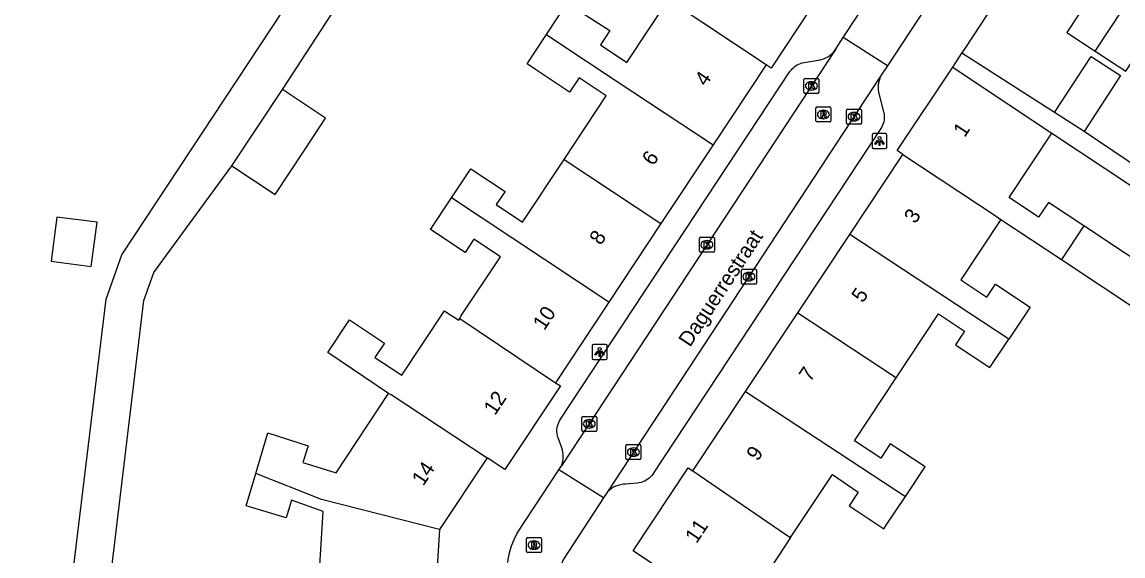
# Model space of a CAD drawing. Extents: x 159280 to 160375, y 384531 to 385872.
# Drawn here: x 160014.7 to 160088.1, y 384764.4 to 384800 of the extents above; entities that cross this region are included whole.
import ezdxf

# ---------------------------------------------------------------- set-up
doc = ezdxf.new("R2010")
doc.units = 0
for name, color, linetype in [('IMGEO_Kolk', 7, 'Continuous'), ('IMGEO_Lichtpunt', 7, 'Continuous'), ('IMGEO_Muur', 7, 'Continuous'), ('IMGEO_Openbare_ruimte_label', 7, 'Continuous'), ('IMGEO_Pand', 7, 'Continuous'), ('IMGEO_Pand_nummerreeks', 7, 'Continuous'), ('IMGEO_Rijbaan_lokaal_open', 7, 'Continuous'), ('IMGEO_Rioolput', 7, 'Continuous'), ('IMGEO_Voetpad_open', 7, 'Continuous')]:
    doc.layers.add(name, color=color, linetype=linetype)

msp = doc.modelspace()

# ---------------------------------------------------------------- linework, layer by layer
at = {"layer": 'IMGEO_Kolk'}
for p, q in [((160066.849, 384795.357), (160066.849, 384796.209)), ((160066.924, 384796.283), (160067.776, 384796.283)), ((160067.85, 384796.209), (160067.85, 384795.357)), ((160067.36, 384795.503), (160067.335, 384795.503)), ((160067.337, 384796.063), (160067.362, 384796.063)), ((160067.776, 384795.283), (160066.924, 384795.283)), ((160069.687, 384793.303), (160069.687, 384794.155)), ((160069.762, 384794.229), (160070.614, 384794.229)), ((160070.175, 384794.009), (160070.2, 384794.009)), ((160070.688, 384794.155), (160070.688, 384793.303)), ((160070.198, 384793.449), (160070.173, 384793.449)), ((160070.614, 384793.229), (160069.762, 384793.229)), ((160059.875, 384784.76), (160059.875, 384785.612)), ((160059.95, 384785.686), (160060.802, 384785.686)), ((160060.363, 384785.466), (160060.388, 384785.466)), ((160060.876, 384785.612), (160060.876, 384784.76)), ((160060.802, 384784.686), (160059.95, 384784.686)), ((160060.386, 384784.906), (160060.361, 384784.906)), ((160062.675, 384782.63), (160062.675, 384783.482)), ((160062.75, 384783.556), (160063.602, 384783.556)), ((160063.163, 384783.336), (160063.188, 384783.336)), ((160063.676, 384783.482), (160063.676, 384782.63)), ((160063.602, 384782.556), (160062.75, 384782.556)), ((160063.186, 384782.776), (160063.161, 384782.776)), ((160052.031, 384772.81), (160052.031, 384773.662)), ((160052.106, 384773.736), (160052.958, 384773.736)), ((160052.519, 384773.516), (160052.544, 384773.516)), ((160053.032, 384773.662), (160053.032, 384772.81)), ((160052.958, 384772.736), (160052.106, 384772.736)), ((160052.542, 384772.956), (160052.517, 384772.956)), ((160054.98, 384770.927), (160054.98, 384771.779)), ((160055.055, 384771.853), (160055.907, 384771.853)), ((160055.468, 384771.633), (160055.493, 384771.633)), ((160055.981, 384771.779), (160055.981, 384770.927)), ((160055.907, 384770.853), (160055.055, 384770.853)), ((160055.491, 384771.073), (160055.466, 384771.073))]:
    msp.add_line(p, q, dxfattribs=at)
for points in [[(160066.849, 384795.357), (160066.849, 384796.209)], [(160066.924, 384796.283), (160067.776, 384796.283)], [(160067.85, 384796.209), (160067.85, 384795.357)], [(160067.17, 384795.983), (160067.293, 384795.983), (160067.293, 384795.832), (160067.423, 384795.983), (160067.587, 384795.983), (160067.441, 384795.832), (160067.594, 384795.583), (160067.442, 384795.583), (160067.357, 384795.747), (160067.293, 384795.68), (160067.293, 384795.583), (160067.17, 384795.583), (160067.17, 384795.983)], [(160067.776, 384795.283), (160066.924, 384795.283)], [(160069.687, 384793.303), (160069.687, 384794.155)], [(160069.762, 384794.229), (160070.614, 384794.229)], [(160070.688, 384794.155), (160070.688, 384793.303)], [(160070.008, 384793.929), (160070.131, 384793.929), (160070.131, 384793.778), (160070.261, 384793.929), (160070.425, 384793.929), (160070.279, 384793.778), (160070.432, 384793.529), (160070.28, 384793.529), (160070.195, 384793.693), (160070.131, 384793.626), (160070.131, 384793.529), (160070.008, 384793.529), (160070.008, 384793.929)], [(160070.614, 384793.229), (160069.762, 384793.229)], [(160059.875, 384784.76), (160059.875, 384785.612)], [(160059.95, 384785.686), (160060.802, 384785.686)], [(160060.196, 384785.386), (160060.319, 384785.386), (160060.319, 384785.235), (160060.449, 384785.386), (160060.613, 384785.386), (160060.467, 384785.235), (160060.62, 384784.986), (160060.468, 384784.986), (160060.383, 384785.15), (160060.319, 384785.083), (160060.319, 384784.986), (160060.196, 384784.986), (160060.196, 384785.386)], [(160060.876, 384785.612), (160060.876, 384784.76)], [(160060.802, 384784.686), (160059.95, 384784.686)], [(160062.675, 384782.63), (160062.675, 384783.482)], [(160062.75, 384783.556), (160063.602, 384783.556)], [(160062.996, 384783.256), (160063.119, 384783.256), (160063.119, 384783.105), (160063.249, 384783.256), (160063.413, 384783.256), (160063.267, 384783.105), (160063.42, 384782.856), (160063.268, 384782.856), (160063.183, 384783.02), (160063.119, 384782.953), (160063.119, 384782.856), (160062.996, 384782.856), (160062.996, 384783.256)], [(160063.676, 384783.482), (160063.676, 384782.63)], [(160063.602, 384782.556), (160062.75, 384782.556)], [(160052.031, 384772.81), (160052.031, 384773.662)], [(160052.106, 384773.736), (160052.958, 384773.736)], [(160053.032, 384773.662), (160053.032, 384772.81)], [(160052.958, 384772.736), (160052.106, 384772.736)], [(160052.352, 384773.436), (160052.475, 384773.436), (160052.475, 384773.285), (160052.605, 384773.436), (160052.769, 384773.436), (160052.623, 384773.285), (160052.776, 384773.036), (160052.624, 384773.036), (160052.539, 384773.2), (160052.475, 384773.133), (160052.475, 384773.036), (160052.352, 384773.036), (160052.352, 384773.436)], [(160054.98, 384770.927), (160054.98, 384771.779)], [(160055.055, 384771.853), (160055.907, 384771.853)], [(160055.301, 384771.553), (160055.424, 384771.553), (160055.424, 384771.402), (160055.554, 384771.553), (160055.718, 384771.553), (160055.572, 384771.402), (160055.725, 384771.153), (160055.573, 384771.153), (160055.488, 384771.317), (160055.424, 384771.25), (160055.424, 384771.153), (160055.301, 384771.153), (160055.301, 384771.553)], [(160055.981, 384771.779), (160055.981, 384770.927)], [(160055.907, 384770.853), (160055.055, 384770.853)]]:
    msp.add_lwpolyline(points, dxfattribs=at)
for centre, start, end in [((160066.926, 384796.207), 91.55205, 178.44795), ((160066.926, 384796.207), 91.55205, 178.44795), ((160067.774, 384796.207), 1.55205, 88.44795), ((160067.774, 384796.207), 1.55205, 88.44795), ((160066.926, 384795.359), 181.55205, 268.44795), ((160066.926, 384795.359), 181.55205, 268.44795), ((160067.774, 384795.359), 271.55205, 358.44795), ((160067.774, 384795.359), 271.55205, 358.44795), ((160069.764, 384794.153), 91.55205, 178.44795), ((160069.764, 384794.153), 91.55205, 178.44795), ((160070.612, 384794.153), 1.55205, 88.44795), ((160070.612, 384794.153), 1.55205, 88.44795), ((160069.764, 384793.305), 181.55205, 268.44795), ((160069.764, 384793.305), 181.55205, 268.44795), ((160070.612, 384793.305), 271.55205, 358.44795), ((160070.612, 384793.305), 271.55205, 358.44795), ((160059.952, 384785.61), 91.55205, 178.44795), ((160059.952, 384785.61), 91.55205, 178.44795), ((160060.8, 384785.61), 1.55205, 88.44795), ((160060.8, 384785.61), 1.55205, 88.44795), ((160059.952, 384784.762), 181.55205, 268.44795), ((160059.952, 384784.762), 181.55205, 268.44795), ((160060.8, 384784.762), 271.55205, 358.44795), ((160060.8, 384784.762), 271.55205, 358.44795), ((160062.752, 384783.48), 91.55205, 178.44795), ((160062.752, 384783.48), 91.55205, 178.44795), ((160063.6, 384783.48), 1.55205, 88.44795), ((160063.6, 384783.48), 1.55205, 88.44795), ((160062.752, 384782.632), 181.55205, 268.44795), ((160062.752, 384782.632), 181.55205, 268.44795), ((160063.6, 384782.632), 271.55205, 358.44795), ((160063.6, 384782.632), 271.55205, 358.44795), ((160052.108, 384773.66), 91.55205, 178.44795), ((160052.108, 384773.66), 91.55205, 178.44795), ((160052.956, 384773.66), 1.55205, 88.44795), ((160052.956, 384773.66), 1.55205, 88.44795), ((160052.108, 384772.812), 181.55205, 268.44795), ((160052.108, 384772.812), 181.55205, 268.44795), ((160052.956, 384772.812), 271.55205, 358.44795), ((160052.956, 384772.812), 271.55205, 358.44795), ((160055.057, 384771.777), 91.55205, 178.44795), ((160055.057, 384771.777), 91.55205, 178.44795), ((160055.905, 384771.777), 1.55205, 88.44795), ((160055.905, 384771.777), 1.55205, 88.44795), ((160055.057, 384770.929), 181.55205, 268.44795), ((160055.057, 384770.929), 181.55205, 268.44795), ((160055.905, 384770.929), 271.55205, 358.44795), ((160055.905, 384770.929), 271.55205, 358.44795)]:
    msp.add_arc(centre, 0.0765, start, end, dxfattribs=at)
for centre, major_axis, ratio, start_param, end_param in [((160067.336, 384795.783), (-0.387, 0.002), 0.722429, 4.712389, 7.853982), ((160067.361, 384795.783), (-0.39, 0.002), 0.717154, 1.570796, 4.712389), ((160070.174, 384793.729), (-0.387, 0.002), 0.722429, 4.712389, 7.853982), ((160070.199, 384793.729), (-0.39, 0.002), 0.717154, 1.570796, 4.712389), ((160060.362, 384785.186), (-0.387, 0.002), 0.722429, 4.712389, 7.853982), ((160060.387, 384785.186), (-0.39, 0.002), 0.717154, 1.570796, 4.712389), ((160063.162, 384783.056), (-0.387, 0.002), 0.722429, 4.712389, 7.853982), ((160063.187, 384783.056), (-0.39, 0.002), 0.717154, 1.570796, 4.712389), ((160052.518, 384773.236), (-0.387, 0.002), 0.722429, 4.712389, 7.853982), ((160052.543, 384773.236), (-0.39, 0.002), 0.717154, 1.570796, 4.712389), ((160055.467, 384771.353), (-0.387, 0.002), 0.722429, 4.712389, 7.853982), ((160055.492, 384771.353), (-0.39, 0.002), 0.717154, 1.570796, 4.712389)]:
    msp.add_ellipse(centre, major_axis=major_axis, ratio=ratio, start_param=start_param, end_param=end_param, dxfattribs=at)
at = {"layer": 'IMGEO_Lichtpunt'}
for p, q in [((160072.292, 384792.601), (160071.484, 384792.601)), ((160072.292, 384792.601), (160071.484, 384792.601)), ((160071.39, 384792.506), (160071.39, 384791.699)), ((160071.39, 384792.506), (160071.39, 384791.699)), ((160072.386, 384791.699), (160072.386, 384792.506)), ((160072.386, 384791.699), (160072.386, 384792.506)), ((160071.484, 384791.605), (160072.292, 384791.605)), ((160071.484, 384791.605), (160072.292, 384791.605)), ((160052.726, 384778.436), (160052.726, 384777.629)), ((160052.726, 384778.436), (160052.726, 384777.629)), ((160053.628, 384778.531), (160052.82, 384778.531)), ((160053.628, 384778.531), (160052.82, 384778.531)), ((160053.722, 384777.629), (160053.722, 384778.436)), ((160053.722, 384777.629), (160053.722, 384778.436)), ((160052.82, 384777.535), (160053.628, 384777.535)), ((160052.82, 384777.535), (160053.628, 384777.535))]:
    msp.add_line(p, q, dxfattribs=at)
for points in [[(160071.764, 384792.17), (160071.803, 384792.142), (160071.615, 384791.88), (160071.577, 384791.907), (160071.764, 384792.17)], [(160071.866, 384792.122), (160071.913, 384792.122), (160071.913, 384791.8), (160071.866, 384791.8), (160071.866, 384792.122)], [(160071.976, 384792.142), (160072.014, 384792.169), (160072.201, 384791.907), (160072.162, 384791.879), (160071.976, 384792.142)], [(160053.1, 384778.1), (160053.139, 384778.072), (160052.951, 384777.81), (160052.913, 384777.837), (160053.1, 384778.1)], [(160053.202, 384778.052), (160053.249, 384778.052), (160053.249, 384777.73), (160053.202, 384777.73), (160053.202, 384778.052)], [(160053.312, 384778.072), (160053.35, 384778.099), (160053.537, 384777.837), (160053.498, 384777.809), (160053.312, 384778.072)]]:
    msp.add_lwpolyline(points, dxfattribs=at)
for centre in [(160071.889, 384792.304), (160053.225, 384778.234)]:
    msp.add_circle(centre, 0.0994, dxfattribs=at)
for centre, start, end in [((160071.484, 384792.506), 90, 180), ((160071.484, 384792.506), 90, 180), ((160072.292, 384792.506), 0, 90), ((160072.292, 384792.506), 0, 90), ((160071.484, 384791.699), 180, 270), ((160071.484, 384791.699), 180, 270), ((160072.292, 384791.699), 270, 0), ((160072.292, 384791.699), 270, 360), ((160052.82, 384778.436), 90, 180), ((160052.82, 384778.436), 90, 180), ((160053.628, 384778.436), 0, 90), ((160053.628, 384778.436), 0, 90), ((160052.82, 384777.629), 180, 270), ((160052.82, 384777.629), 180, 270), ((160053.628, 384777.629), 270, 0), ((160053.628, 384777.629), 270, 360)]:
    msp.add_arc(centre, 0.0946, start, end, dxfattribs=at)
at = {"layer": 'IMGEO_Muur'}
msp.add_lwpolyline([(160077.589, 384798.281), (160083.176, 384806.805)], dxfattribs=at)
at = {"layer": 'IMGEO_Pand'}
for points in [[(160086.264, 384798.104), (160089.046, 384802.317), (160089.269, 384802.779), (160093.591, 384809.214)], [(160083.176, 384806.805), (160088.045, 384803.587), (160086.36, 384801.035), (160085.763, 384801.43), (160084.385, 384799.345), (160086.264, 384798.104)], [(160068.318, 384802.508), (160064.654, 384796.972), (160064.323, 384797.188)], [(160049.677, 384799.203), (160051.069, 384801.308), (160051.632, 384800.935), (160053.903, 384799.471), (160053.274, 384798.521), (160055.045, 384797.349), (160057.799, 384801.51)], [(160064.323, 384797.188), (160057.924, 384801.427), (160057.799, 384801.51)], [(160050.854, 384790.881), (160053.665, 384795.127), (160051.855, 384796.325), (160051.224, 384795.371), (160048.947, 384796.879), (160048.385, 384797.251), (160049.677, 384799.203)], [(160049.677, 384799.203), (160050.239, 384798.831), (160054.386, 384796.085), (160060.787, 384791.846)], [(160086.264, 384798.104), (160088.307, 384796.755), (160089.766, 384798.964), (160093.345, 384796.597)], [(160083.565, 384793.997), (160085.992, 384797.737), (160087.952, 384796.477), (160085.525, 384792.738)], [(160064.323, 384797.188), (160060.787, 384791.846)], [(160073.448, 384791.215), (160073.074, 384791.463), (160076.766, 384797.026)], [(160076.766, 384797.026), (160080.932, 384794.261), (160083.386, 384792.633)], [(160028.705, 384790.452), (160032.071, 384795.537)], [(160028.705, 384790.452), (160031.588, 384788.543), (160033.585, 384791.559), (160034.954, 384793.628), (160032.071, 384795.537)], [(160085.525, 384792.738), (160083.565, 384793.997)], [(160085.504, 384786.446), (160083.148, 384788.009), (160082.5, 384787.032), (160080.535, 384788.336), (160083.386, 384792.633)], [(160060.787, 384791.846), (160057.315, 384786.601)], [(160069.904, 384785.875), (160073.448, 384791.215)], [(160073.448, 384791.215), (160079.663, 384787.091), (160079.984, 384786.878)], [(160043.346, 384788.31), (160044.633, 384790.255), (160046.914, 384788.745), (160046.329, 384787.861), (160048.086, 384786.698), (160050.854, 384790.881)], [(160050.854, 384790.881), (160057.315, 384786.601)], [(160043.907, 384780.264), (160043.979, 384780.412), (160046.612, 384784.389), (160044.845, 384785.559), (160044.26, 384784.676), (160041.952, 384786.204), (160043.346, 384788.31)], [(160053.843, 384781.357), (160047.44, 384785.598), (160043.346, 384788.31)], [(160019.707, 384786.688), (160017.019, 384787.034), (160016.64, 384784.084), (160019.328, 384783.739), (160019.707, 384786.688)], [(160079.984, 384786.878), (160077.302, 384782.835), (160079.046, 384781.678), (160079.622, 384782.546), (160081.924, 384781.019), (160080.51, 384778.888)], [(160079.984, 384786.878), (160084.016, 384784.204)], [(160057.315, 384786.601), (160053.843, 384781.357)], [(160085.504, 384786.446), (160084.016, 384784.204)], [(160084.016, 384784.204), (160092.222, 384778.762), (160093.709, 384781.003), (160085.504, 384786.446)], [(160066.43, 384780.64), (160069.904, 384785.875)], [(160080.51, 384778.888), (160076.145, 384781.764), (160069.904, 384785.875)], [(160053.843, 384781.357), (160050.284, 384775.98)], [(160039.147, 384775.256), (160035.097, 384777.994), (160036.537, 384780.169), (160038.869, 384778.625), (160038.237, 384777.67), (160040.033, 384776.481), (160042.876, 384780.777), (160042.976, 384780.711), (160043.829, 384780.146), (160043.907, 384780.264)], [(160043.907, 384780.264), (160050.284, 384775.98)], [(160062.956, 384775.405), (160066.43, 384780.64)], [(160066.43, 384780.64), (160072.683, 384776.521), (160073.002, 384776.311)], [(160073.002, 384776.311), (160075.831, 384780.575), (160077.561, 384779.427), (160076.953, 384778.511), (160079.249, 384776.987), (160080.51, 384778.888)], [(160050.284, 384775.98), (160050.604, 384775.765), (160046.91, 384770.185), (160045.715, 384770.974)], [(160073.612, 384768.385), (160074.927, 384770.366), (160072.606, 384771.907), (160071.971, 384770.949), (160070.217, 384772.113), (160073.002, 384776.311)], [(160030.296, 384769.918), (160031.105, 384772.635), (160033.796, 384771.778), (160033.441, 384770.667), (160035.653, 384769.978), (160039.147, 384775.256)], [(160039.147, 384775.256), (160039.325, 384775.199), (160045.715, 384770.974)], [(160059.437, 384770.102), (160062.956, 384775.405)], [(160062.956, 384775.405), (160069.22, 384771.278), (160073.612, 384768.385)], [(160045.715, 384770.974), (160042.553, 384766.197)], [(160034.384, 384760.923), (160034.78, 384767.393), (160032.683, 384768.135), (160032.319, 384766.974), (160029.657, 384767.772), (160030.296, 384769.918)], [(160042.553, 384766.197), (160034.686, 384768.195), (160030.296, 384769.918)], [(160056.43, 384762.314), (160056.88, 384763.817), (160055.458, 384764.761), (160059.135, 384770.303), (160059.437, 384770.102)], [(160059.437, 384770.102), (160065.642, 384765.859), (160065.958, 384765.643)], [(160065.958, 384765.643), (160068.747, 384769.847), (160070.463, 384768.673), (160069.866, 384767.773), (160070.377, 384767.434), (160072.185, 384766.234), (160072.297, 384766.403), (160073.612, 384768.385)], [(160042.553, 384766.197), (160042.2, 384760.442)], [(160065.958, 384765.643), (160063.874, 384762.502), (160063.57, 384761.554), (160065.601, 384760.943), (160065.966, 384762.073), (160068.678, 384761.186), (160067.849, 384758.715)]]:
    msp.add_lwpolyline(points, dxfattribs=at)
at = {"layer": 'IMGEO_Rijbaan_lokaal_open'}
for points in [[(160069.473, 384799.019), (160071.966, 384802.842)], [(160074.896, 384800.887), (160072.413, 384797.127)], [(160068.948, 384798.207), (160069.473, 384799.019)], [(160072.413, 384797.127), (160069.473, 384799.019)], [(160068.948, 384798.207), (160050.684, 384770.427)], [(160072.413, 384797.127), (160071.961, 384796.436)], [(160071.961, 384796.436), (160053.743, 384768.696)], [(160047.104, 384763.984), (160047.129, 384764.178), (160047.22, 384764.64), (160047.352, 384765.092), (160047.523, 384765.53), (160047.733, 384765.952), (160050.513, 384770.167)], [(160050.513, 384770.167), (160050.684, 384770.427)], [(160053.48, 384768.295), (160050.513, 384770.167)], [(160053.743, 384768.696), (160053.48, 384768.295)], [(160053.48, 384768.295), (160050.819, 384764.211), (160050.493, 384763.486)]]:
    msp.add_lwpolyline(points, dxfattribs=at)
at = {"layer": 'IMGEO_Rioolput'}
for p, q in [((160067.646, 384793.449), (160067.646, 384794.301)), ((160067.721, 384794.375), (160068.573, 384794.375)), ((160068.134, 384794.155), (160068.159, 384794.155)), ((160068.647, 384794.301), (160068.647, 384793.449)), ((160068.573, 384793.375), (160067.721, 384793.375)), ((160068.157, 384793.595), (160068.132, 384793.595)), ((160048.349, 384764.72), (160048.349, 384765.572)), ((160048.424, 384765.646), (160049.276, 384765.646)), ((160048.837, 384765.426), (160048.862, 384765.426)), ((160049.35, 384765.572), (160049.35, 384764.72)), ((160049.276, 384764.646), (160048.424, 384764.646)), ((160048.86, 384764.866), (160048.835, 384764.866))]:
    msp.add_line(p, q, dxfattribs=at)
for points in [[(160067.646, 384793.449), (160067.646, 384794.301)], [(160067.721, 384794.375), (160068.573, 384794.375)], [(160068.235, 384794.073), (160067.983, 384794.075), (160067.983, 384793.675)], [(160068.161, 384793.994), (160068.107, 384793.994), (160068.107, 384793.913)], [(160068.647, 384794.301), (160068.647, 384793.449)], [(160068.573, 384793.375), (160067.721, 384793.375)], [(160067.983, 384793.675), (160068.107, 384793.675), (160068.107, 384793.837), (160068.118, 384793.837)], [(160068.107, 384793.913), (160068.159, 384793.913)], [(160068.165, 384793.808), (160068.236, 384793.675), (160068.376, 384793.675), (160068.311, 384793.801)], [(160048.349, 384764.72), (160048.349, 384765.572)], [(160048.424, 384765.646), (160049.276, 384765.646)], [(160049.35, 384765.572), (160049.35, 384764.72)], [(160049.276, 384764.646), (160048.424, 384764.646)], [(160048.938, 384765.344), (160048.686, 384765.346), (160048.686, 384764.946)], [(160048.686, 384764.946), (160048.81, 384764.946), (160048.81, 384765.108), (160048.821, 384765.108)], [(160048.864, 384765.265), (160048.81, 384765.265), (160048.81, 384765.184)], [(160048.81, 384765.184), (160048.862, 384765.184)], [(160048.868, 384765.079), (160048.939, 384764.946), (160049.079, 384764.946), (160049.014, 384765.072)]]:
    msp.add_lwpolyline(points, dxfattribs=at)
for centre, radius, start, end in [((160067.723, 384794.299), 0.0765, 91.55205, 178.44795), ((160067.723, 384794.299), 0.0765, 91.55205, 178.44795), ((160068.167, 384793.898), 0.0964, 77.00612, 93.18647), ((160068.234, 384793.963), 0.109, 350.36119, 89.41601), ((160068.571, 384794.299), 0.0765, 1.55205, 88.44795), ((160068.571, 384794.299), 0.0765, 1.55205, 88.44795), ((160067.723, 384793.451), 0.0765, 181.55205, 268.44795), ((160067.723, 384793.451), 0.0765, 181.55205, 268.44795), ((160068.117, 384793.784), 0.0533, 26.02933, 88.69889), ((160068.143, 384794.102), 0.19, 274.7715, 282.96867), ((160068.181, 384793.955), 0.0378, 276.66336, 79.67722), ((160068.232, 384793.963), 0.112, 277.58423, 350.98172), ((160068.216, 384793.748), 0.108, 29.51342, 73.79051), ((160068.571, 384793.451), 0.0765, 271.55205, 358.44795), ((160068.571, 384793.451), 0.0765, 271.55205, 358.44795), ((160048.426, 384765.57), 0.0765, 91.55205, 178.44795), ((160048.426, 384765.57), 0.0765, 91.55205, 178.44795), ((160049.274, 384765.57), 0.0765, 1.55205, 88.44795), ((160049.274, 384765.57), 0.0765, 1.55205, 88.44795), ((160048.426, 384764.722), 0.0765, 181.55205, 268.44795), ((160048.426, 384764.722), 0.0765, 181.55205, 268.44795), ((160048.82, 384765.055), 0.0533, 26.02933, 88.69889), ((160048.846, 384765.373), 0.19, 274.7715, 282.96867), ((160048.87, 384765.169), 0.0964, 77.00612, 93.18647), ((160048.884, 384765.226), 0.0378, 276.66336, 79.67722), ((160048.937, 384765.234), 0.109, 350.36119, 89.41601), ((160048.935, 384765.234), 0.112, 277.58423, 350.98172), ((160048.919, 384765.019), 0.108, 29.51342, 73.79051), ((160049.274, 384764.722), 0.0765, 271.55205, 358.44795), ((160049.274, 384764.722), 0.0765, 271.55205, 358.44795)]:
    msp.add_arc(centre, radius, start, end, dxfattribs=at)
for centre, major_axis, ratio, start_param, end_param in [((160068.133, 384793.875), (-0.387, 0.002), 0.722429, 4.712389, 7.853982), ((160068.158, 384793.875), (-0.39, 0.002), 0.717154, 1.570796, 4.712389), ((160048.836, 384765.146), (-0.387, 0.002), 0.722429, 4.712389, 7.853982), ((160048.861, 384765.146), (-0.39, 0.002), 0.717154, 1.570796, 4.712389)]:
    msp.add_ellipse(centre, major_axis=major_axis, ratio=ratio, start_param=start_param, end_param=end_param, dxfattribs=at)
at = {"layer": 'IMGEO_Voetpad_open'}
for points in [[(159986.258, 384735.984), (160003.921, 384733.4), (160014.299, 384731.886), (160015.76, 384743.962), (160020.308, 384781.549), (160021.355, 384784.522), (160035.962, 384806.663), (160044.571, 384819.713), (160029.19, 384829.86)], [(160032.071, 384795.537), (160046.054, 384817.032), (160061.594, 384806.958)], [(160077.384, 384797.968), (160077.589, 384798.281), (160083.176, 384806.805)], [(160050.684, 384770.427), (160050.733, 384770.573), (160050.769, 384770.722), (160050.791, 384770.875), (160050.8, 384771.028), (160050.795, 384771.182), (160050.776, 384771.335), (160050.744, 384771.485), (160050.7, 384771.627), (160050.46, 384772.306), (160050.447, 384772.345), (160050.414, 384772.465), (160050.392, 384772.589), (160050.381, 384772.713), (160050.381, 384772.838), (160050.393, 384772.963), (160050.415, 384773.086), (160050.448, 384773.207), (160050.493, 384773.324), (160050.547, 384773.437), (160050.611, 384773.544), (160065.918, 384796.735), (160065.935, 384796.76), (160066.01, 384796.859), (160066.094, 384796.952), (160066.187, 384797.037), (160066.286, 384797.113), (160066.392, 384797.18), (160066.503, 384797.237), (160066.619, 384797.284), (160066.739, 384797.32), (160066.861, 384797.346), (160067.939, 384797.522), (160068.082, 384797.56), (160068.22, 384797.611), (160068.354, 384797.675), (160068.481, 384797.75), (160068.601, 384797.836), (160068.713, 384797.932), (160068.816, 384798.038), (160068.909, 384798.153), (160068.948, 384798.207)], [(160076.766, 384797.026), (160077.384, 384797.968)], [(160083.565, 384793.997), (160077.384, 384797.968)], [(160071.961, 384796.436), (160071.901, 384796.292), (160071.854, 384796.144), (160071.82, 384795.992), (160071.8, 384795.837), (160071.794, 384795.681), (160071.802, 384795.526), (160071.823, 384795.371), (160071.859, 384795.219), (160071.895, 384795.106), (160072.159, 384794.044), (160072.165, 384794.017), (160072.188, 384793.894), (160072.199, 384793.769), (160072.199, 384793.643), (160072.187, 384793.518), (160072.165, 384793.395), (160072.132, 384793.274), (160072.088, 384793.156), (160072.033, 384793.043), (160071.969, 384792.935), (160056.794, 384769.913), (160056.784, 384769.898), (160056.71, 384769.798), (160056.627, 384769.705), (160056.535, 384769.619), (160056.437, 384769.542), (160056.332, 384769.474), (160056.222, 384769.416), (160056.107, 384769.368), (160055.988, 384769.331), (160055.866, 384769.304), (160055.742, 384769.288), (160054.956, 384769.222), (160054.79, 384769.207), (160054.626, 384769.177), (160054.465, 384769.132), (160054.309, 384769.074), (160054.159, 384769.001), (160054.016, 384768.916), (160053.881, 384768.818), (160053.755, 384768.708), (160053.743, 384768.696)], [(160083.386, 384792.633), (160102.732, 384779.798), (160082.082, 384748.674), (160080.608, 384746.402)], [(160092.301, 384788.172), (160085.525, 384792.738)], [(160033.408, 384728.567), (160018.853, 384729.458), (160016.873, 384731.545), (160017.93, 384740.679), (160022.838, 384781.473), (160023.505, 384783.333), (160028.705, 384790.452)]]:
    msp.add_lwpolyline(points, dxfattribs=at)

# ---------------------------------------------------------------- texts
at = {"layer": 'IMGEO_Openbare_ruimte_label'}
msp.add_text('Daguerrestraat', height=1, rotation=56.6278, dxfattribs=at).set_placement((160059.249, 384778.308))
at = {"layer": 'IMGEO_Pand_nummerreeks'}
for s, rotation, p in [('4', 56.49364, (160060.317, 384795.701)), ('1', 56.42894, (160077.564, 384792.296)), ('6', 56.49364, (160056.807, 384790.398)), ('3', 56.43097, (160074.278, 384786.533)), ('8', 56.49548, (160053.298, 384785.099)), ('5', 56.43097, (160070.775, 384781.255)), ('10', 56.49364, (160049.533, 384779.412)), ('7', 56.43097, (160067.272, 384775.977)), ('12', 56.49506, (160046.249, 384773.75)), ('9', 56.43061, (160063.769, 384770.699)), ('14', 56.49856, (160041.464, 384769.037)), ('11', 56.43657, (160059.686, 384765.202))]:
    msp.add_text(s, height=1, rotation=rotation, dxfattribs=at).set_placement(p)

doc.saveas('drawing.dxf')
